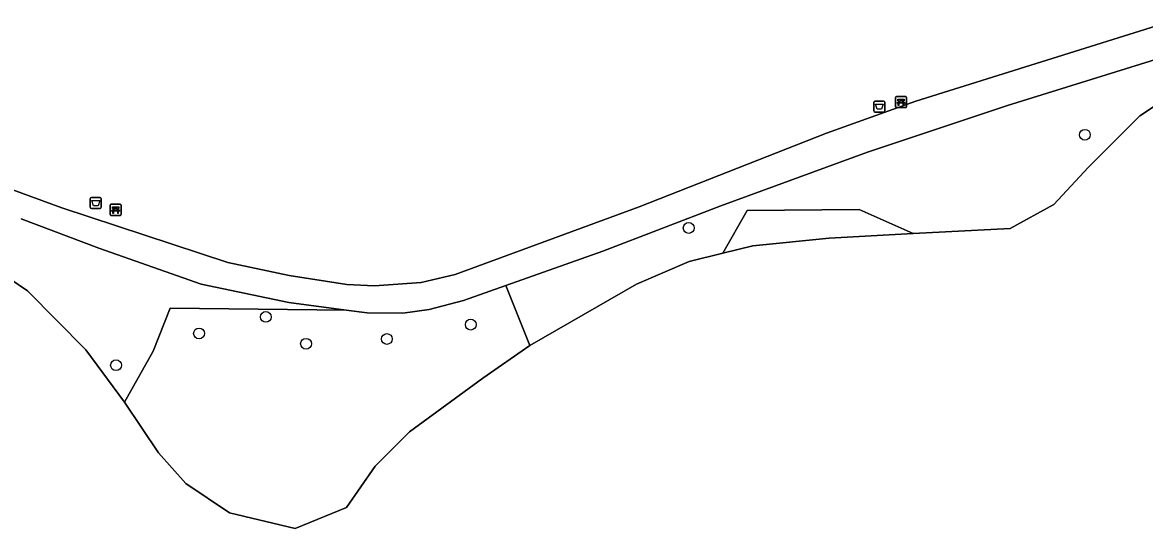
# Model space of a CAD drawing. Extents: x 158031 to 159244, y 380104 to 381214.
# Drawn here: x 158748.4 to 158849.9, y 380354.3 to 380400.1 of the extents above; entities that cross this region are included whole.
import ezdxf

# ---------------------------------------------------------------- set-up
doc = ezdxf.new("R2010")
doc.units = 0
for name, color, linetype in [('IMGEO_Afvalbak', 7, 'Continuous'), ('IMGEO_Bank', 7, 'Continuous'), ('IMGEO_Boom', 7, 'Continuous'), ('IMGEO_Groenvoorziening', 7, 'Continuous'), ('IMGEO_Loofbos', 7, 'Continuous'), ('IMGEO_Meer_plas_ven_vijver', 7, 'Continuous'), ('IMGEO_Voetpad_halfverhard', 7, 'Continuous')]:
    doc.layers.add(name, color=color, linetype=linetype)

msp = doc.modelspace()

# ---------------------------------------------------------------- linework, layer by layer
at = {"layer": 'IMGEO_Afvalbak'}
for p, q in [((158825.5, 380393.03), (158826.28, 380393.03)), ((158826.28, 380393.03), (158825.5, 380393.03)), ((158825.4, 380392.13), (158825.4, 380392.93)), ((158825.4, 380392.93), (158825.4, 380392.13)), ((158826.28, 380392.03), (158825.5, 380392.03)), ((158825.5, 380392.03), (158826.28, 380392.03)), ((158826.38, 380392.93), (158826.38, 380392.13)), ((158826.38, 380392.13), (158826.38, 380392.93)), ((158754.51, 380383.41), (158754.51, 380384.21)), ((158754.51, 380384.21), (158754.51, 380383.41)), ((158754.61, 380384.31), (158755.4, 380384.31)), ((158755.4, 380384.31), (158754.61, 380384.31)), ((158755.5, 380384.21), (158755.5, 380383.41)), ((158755.5, 380383.41), (158755.5, 380384.21)), ((158755.4, 380383.31), (158754.61, 380383.31)), ((158754.61, 380383.31), (158755.4, 380383.31))]:
    msp.add_line(p, q, dxfattribs=at)
for points in [[(158825.54, 380392.75), (158826.24, 380392.75), (158826.09, 380392.28), (158825.69, 380392.28), (158825.54, 380392.75)], [(158754.65, 380384.02), (158755.36, 380384.02), (158755.21, 380383.55), (158754.8, 380383.55), (158754.65, 380384.02)]]:
    msp.add_lwpolyline(points, dxfattribs=at)
for centre, start, end in [((158825.5, 380392.93), 90, 180), ((158825.5, 380392.93), 90, 180), ((158826.28, 380392.93), 0, 90), ((158826.28, 380392.93), 360, 90), ((158825.5, 380392.13), 180, 270), ((158825.5, 380392.13), 180, 270), ((158826.28, 380392.13), 270, 0), ((158826.28, 380392.13), 270, 0), ((158754.61, 380384.21), 90, 180), ((158754.61, 380384.21), 90, 180), ((158755.4, 380384.21), 0, 90), ((158755.4, 380384.21), 360, 90), ((158754.61, 380383.41), 180, 270), ((158754.61, 380383.41), 180, 270), ((158755.4, 380383.41), 270, 0), ((158755.4, 380383.41), 270, 0)]:
    msp.add_arc(centre, 0.1, start, end, dxfattribs=at)
at = {"layer": 'IMGEO_Bank'}
for p, q in [((158827.36, 380392.5), (158827.36, 380393.34)), ((158827.36, 380393.34), (158827.36, 380392.5)), ((158827.44, 380393.43), (158828.28, 380393.43)), ((158828.28, 380393.43), (158827.44, 380393.43)), ((158827.67, 380392.93), (158827.67, 380393.04)), ((158827.71, 380393.04), (158827.71, 380392.93)), ((158828, 380393.04), (158827.72, 380393.04)), ((158828.01, 380392.93), (158828.01, 380393.04)), ((158828.05, 380393.04), (158828.05, 380392.93)), ((158828.36, 380393.35), (158828.36, 380392.51)), ((158828.36, 380392.51), (158828.36, 380393.35)), ((158828.29, 380392.43), (158827.45, 380392.43)), ((158827.45, 380392.43), (158828.29, 380392.43)), ((158828.06, 380392.82), (158827.66, 380392.82)), ((158827.72, 380392.93), (158828, 380392.93)), ((158756.3, 380382.75), (158756.3, 380383.59)), ((158756.3, 380383.59), (158756.3, 380382.75)), ((158756.37, 380383.68), (158757.21, 380383.68)), ((158757.21, 380383.68), (158756.37, 380383.68)), ((158756.99, 380383.07), (158756.6, 380383.07)), ((158756.61, 380383.18), (158756.61, 380383.29)), ((158756.65, 380383.29), (158756.65, 380383.18)), ((158756.94, 380383.29), (158756.66, 380383.29)), ((158756.66, 380383.18), (158756.94, 380383.18)), ((158756.95, 380383.18), (158756.95, 380383.29)), ((158756.99, 380383.29), (158756.99, 380383.18)), ((158757.3, 380383.6), (158757.3, 380382.76)), ((158757.3, 380382.76), (158757.3, 380383.6)), ((158757.22, 380382.68), (158756.38, 380382.68)), ((158756.38, 380382.68), (158757.22, 380382.68))]:
    msp.add_line(p, q, dxfattribs=at)
for points in [[(158827.66, 380393.04), (158827.58, 380393.04), (158827.58, 380393.21), (158828.14, 380393.21), (158828.14, 380393.04), (158828.06, 380393.04)], [(158827.61, 380392.82), (158827.47, 380392.82), (158827.58, 380392.93), (158827.66, 380392.93)], [(158827.66, 380392.82), (158827.66, 380392.61), (158827.61, 380392.61), (158827.61, 380392.82)], [(158828.06, 380392.93), (158828.14, 380392.93), (158828.25, 380392.82), (158828.11, 380392.82)], [(158828.11, 380392.82), (158828.11, 380392.61), (158828.06, 380392.61), (158828.06, 380392.82)], [(158756.55, 380383.07), (158756.4, 380383.07), (158756.51, 380383.18), (158756.6, 380383.18)], [(158756.6, 380383.29), (158756.51, 380383.29), (158756.51, 380383.46), (158757.08, 380383.46), (158757.08, 380383.29), (158757, 380383.29)], [(158756.6, 380383.07), (158756.6, 380382.86), (158756.55, 380382.86), (158756.55, 380383.07)], [(158757, 380383.18), (158757.08, 380383.18), (158757.19, 380383.07), (158757.05, 380383.07)], [(158757.04, 380383.07), (158757.04, 380382.86), (158757, 380382.86), (158757, 380383.07)]]:
    msp.add_lwpolyline(points, dxfattribs=at)
for centre, radius, start, end in [((158827.44, 380393.35), 0.0779, 92.4484, 184.2845), ((158827.44, 380393.35), 0.0779, 92.4484, 184.2845), ((158827.66, 380393.04), 0.00671, 2.8957, 87.1043), ((158827.72, 380393.04), 0.00671, 92.8957, 177.1043), ((158828, 380393.04), 0.00671, 2.8957, 87.1043), ((158828.06, 380393.04), 0.00671, 92.8957, 177.1043), ((158828.28, 380393.35), 0.0779, 2.4484, 94.2845), ((158828.28, 380393.35), 0.0779, 2.4484, 94.2845), ((158827.44, 380392.5), 0.0779, 182.4484, 274.2845), ((158827.44, 380392.5), 0.0779, 182.4484, 274.2845), ((158827.61, 380392.82), 0.00671, 2.8957, 87.1043), ((158827.66, 380392.93), 0.00671, 272.8957, 357.1043), ((158827.67, 380392.82), 0.00671, 92.8957, 177.1043), ((158827.72, 380392.93), 0.00671, 182.8957, 267.1043), ((158828, 380392.93), 0.00671, 272.8957, 357.1043), ((158828.06, 380392.93), 0.00671, 182.8957, 267.1043), ((158828.06, 380392.82), 0.00671, 2.8957, 87.1043), ((158828.11, 380392.82), 0.00671, 92.8957, 177.1043), ((158828.28, 380392.5), 0.0779, 272.4484, 4.2845), ((158828.28, 380392.5), 0.0779, 272.4484, 4.2845), ((158756.38, 380383.6), 0.0779, 92.4484, 184.2845), ((158756.38, 380383.6), 0.0779, 92.4484, 184.2845), ((158756.55, 380383.07), 0.00671, 2.8957, 87.1043), ((158756.6, 380383.29), 0.00671, 2.8957, 87.1043), ((158756.6, 380383.18), 0.00671, 272.8957, 357.1043), ((158756.6, 380383.07), 0.00671, 92.8957, 177.1043), ((158756.66, 380383.29), 0.00671, 92.8957, 177.1043), ((158756.66, 380383.18), 0.00671, 182.8957, 267.1043), ((158756.94, 380383.29), 0.00671, 2.8957, 87.1043), ((158756.94, 380383.18), 0.00671, 272.8957, 357.1043), ((158757, 380383.29), 0.00671, 92.8957, 177.1043), ((158757, 380383.18), 0.00671, 182.8957, 267.1043), ((158756.99, 380383.07), 0.00671, 2.8957, 87.1043), ((158757.05, 380383.07), 0.00671, 92.8957, 177.1043), ((158757.22, 380383.6), 0.0779, 2.4484, 94.2845), ((158757.22, 380383.6), 0.0779, 2.4484, 94.2845), ((158756.38, 380382.75), 0.0779, 182.4484, 274.2845), ((158756.38, 380382.75), 0.0779, 182.4484, 274.2845), ((158757.22, 380382.75), 0.0779, 272.4484, 4.2845), ((158757.22, 380382.75), 0.0779, 272.4484, 4.2845)]:
    msp.add_arc(centre, radius, start, end, dxfattribs=at)
at = {"layer": 'IMGEO_Boom'}
for centre in [(158844.49, 380389.97), (158808.65, 380381.54), (158770.39, 380373.49), (158788.93, 380372.79), (158764.35, 380371.99), (158781.34, 380371.49), (158774.03, 380371.06), (158756.84, 380369.12)]:
    msp.add_circle(centre, 0.489, dxfattribs=at)
at = {"layer": 'IMGEO_Groenvoorziening'}
for points in [[(158743.43, 380386.46), (158751.92, 380383.36), (158766.94, 380378.41), (158772.49, 380377.23), (158777.72, 380376.43), (158780.21, 380376.31), (158784.45, 380376.61), (158787.52, 380377.33), (158804.17, 380383.44), (158821.11, 380390.12), (158829.21, 380393.03), (158851.95, 380400.14)], [(158744.01, 380379.1), (158748.82, 380375.84), (158754.09, 380370.5), (158757.59, 380365.77), (158760.2, 380370.38), (158761.74, 380374.29), (158777.65, 380374.11), (158772.46, 380374.8), (158764.54, 380376.46), (158755.29, 380379.72), (158748.24, 380382.37)]]:
    msp.add_lwpolyline(points, dxfattribs=at)
for points in [[(158828.97, 380381.03), (158837.73, 380381.5), (158841.68, 380383.66), (158844.8, 380387.02), (158849.45, 380391.68), (158851.7, 380393.17), (158855.3, 380394.16), (158854, 380397.74), (158837.48, 380392.62), (158824.83, 380388.41), (158811.56, 380383.54), (158800.89, 380379.43), (158792.1, 380376.32), (158794.29, 380370.89), (158803.94, 380376.44), (158808.7, 380378.51), (158811.75, 380379.26), (158813.94, 380383.12), (158824.07, 380383.22)], [(158828.97, 380381.03), (158824.07, 380383.22), (158813.94, 380383.12), (158811.75, 380379.26), (158814.45, 380379.92), (158821.35, 380380.61)]]:
    msp.add_lwpolyline(points, close=True, dxfattribs=at)
at = {"layer": 'IMGEO_Loofbos'}
msp.add_lwpolyline([(158757.59, 380365.77), (158760.69, 380361.19), (158763.15, 380358.42), (158767.11, 380355.75), (158773.03, 380354.33), (158777.7, 380356.23), (158780.27, 380359.97), (158783.38, 380363.08), (158790.01, 380367.95), (158794.29, 380370.89), (158792.1, 380376.32), (158788.27, 380374.96), (158785.17, 380374.16), (158782.77, 380373.84), (158779.55, 380373.86), (158777.65, 380374.11), (158761.74, 380374.29), (158760.2, 380370.38)], close=True, dxfattribs=at)
at = {"layer": 'IMGEO_Meer_plas_ven_vijver'}
msp.add_lwpolyline([(158851.7, 380393.17), (158849.45, 380391.68), (158844.8, 380387.02), (158841.68, 380383.66), (158837.73, 380381.5), (158828.97, 380381.03), (158821.35, 380380.61), (158814.45, 380379.92), (158811.75, 380379.26), (158808.7, 380378.51), (158803.94, 380376.44), (158794.29, 380370.89), (158790.01, 380367.95), (158783.38, 380363.08), (158780.27, 380359.97), (158777.7, 380356.23), (158773.03, 380354.33), (158767.11, 380355.75), (158763.15, 380358.42), (158760.69, 380361.19), (158757.59, 380365.77), (158754.09, 380370.5), (158748.82, 380375.84), (158744.01, 380379.1)], dxfattribs=at)
at = {"layer": 'IMGEO_Voetpad_halfverhard'}
for points in [[(158851.95, 380400.14), (158829.21, 380393.03), (158821.11, 380390.12), (158804.17, 380383.44), (158787.52, 380377.33), (158784.45, 380376.61), (158780.21, 380376.31), (158777.72, 380376.43), (158772.49, 380377.23), (158766.94, 380378.41), (158751.92, 380383.36), (158743.43, 380386.46)], [(158748.24, 380382.37), (158755.29, 380379.72), (158764.54, 380376.46), (158772.46, 380374.8), (158777.65, 380374.11), (158779.55, 380373.86), (158782.77, 380373.84), (158785.17, 380374.16), (158788.27, 380374.96), (158792.1, 380376.32), (158800.89, 380379.43), (158811.56, 380383.54), (158824.83, 380388.41), (158837.48, 380392.62), (158854, 380397.74)]]:
    msp.add_lwpolyline(points, dxfattribs=at)

doc.saveas('drawing.dxf')
